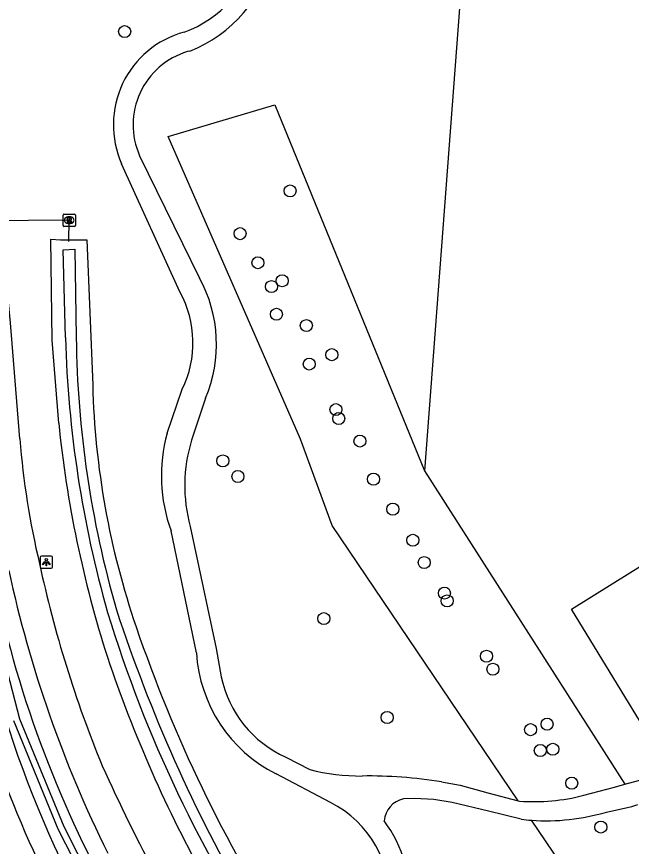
# Model space of a CAD drawing. Extents: x 155275 to 156263, y 382654 to 383635.
# Drawn here: x 155355.2 to 155405.1, y 383001 to 383068.4 of the extents above; entities that cross this region are included whole.
import ezdxf

# ---------------------------------------------------------------- set-up
doc = ezdxf.new("R2010")
doc.units = 0
for name, color, linetype in [('IMGEO_Berm_groen', 7, 'Continuous'), ('IMGEO_Boom', 7, 'Continuous'), ('IMGEO_Duiker', 7, 'Continuous'), ('IMGEO_Fietspad_gesloten', 7, 'Continuous'), ('IMGEO_Groenvoorziening', 7, 'Continuous'), ('IMGEO_Lichtpunt', 7, 'Continuous'), ('IMGEO_Rijbaan_lokaal_halfverhard', 7, 'Continuous'), ('IMGEO_Rijbaan_regionaal_gesloten', 7, 'Continuous'), ('IMGEO_Rioolput', 7, 'Continuous'), ('IMGEO_Voetpad_halfverhard', 7, 'Continuous'), ('IMGEO_Waterloop', 7, 'Continuous')]:
    doc.layers.add(name, color=color, linetype=linetype)

msp = doc.modelspace()

# ---------------------------------------------------------------- linework, layer by layer
at = {"layer": 'IMGEO_Berm_groen'}
for centre, radius, start, end in [((155441.261, 383038.735), 91.163, 188.16384, 210.81245), ((155443.343, 383041.186), 91.877, 194.13928, 211.85318)]:
    msp.add_arc(centre, radius, start, end, dxfattribs=at)
at = {"layer": 'IMGEO_Boom'}
for centre in [(155363.985, 383067.196), (155377.423, 383054.246), (155373.358, 383050.777), (155374.811, 383048.417), (155375.907, 383046.478), (155376.776, 383046.948), (155376.312, 383044.225), (155378.741, 383043.308), (155380.812, 383040.942), (155378.98, 383040.179), (155381.147, 383036.476), (155381.371, 383035.757), (155383.095, 383033.925), (155371.959, 383032.311), (155373.183, 383031.041), (155384.193, 383030.823), (155385.769, 383028.388), (155387.39, 383025.858), (155388.314, 383024.047), (155389.956, 383021.567), (155390.179, 383020.934), (155380.165, 383019.496), (155393.371, 383016.436), (155393.891, 383015.379), (155385.307, 383011.456), (155398.291, 383010.92), (155396.956, 383010.47), (155397.744, 383008.774), (155398.757, 383008.877), (155400.294, 383006.119), (155402.658, 383002.557)]:
    msp.add_circle(centre, 0.489, dxfattribs=at)
at = {"layer": 'IMGEO_Duiker'}
msp.add_lwpolyline([(155336.41, 383051.72), (155359.45, 383051.91), (155359.42, 383050.139)], dxfattribs=at)
at = {"layer": 'IMGEO_Fietspad_gesloten'}
msp.add_lwpolyline([(155355.476, 383034.091), (155354.71, 383043.534), (155353.919, 383051.609)], dxfattribs=at)
for centre, radius, start, end in [((155422.11, 383039.378), 66.843, 184.53682, 193.32468), ((155451.528, 383044.279), 96.62, 192.13175, 202.35555), ((155450.51, 383044.056), 98.128, 192.1456, 206.3867), ((155487.836, 383063.699), 137.648, 204.08344, 212.53567)]:
    msp.add_arc(centre, radius, start, end, dxfattribs=at)
at = {"layer": 'IMGEO_Groenvoorziening'}
for points in [[(155393.544, 383100.278), (155388.342, 383031.505)], [(155395.953, 383004.691), (155380.851, 383027.058), (155378.276, 383034.08), (155367.508, 383058.66), (155376.17, 383061.235), (155388.342, 383031.505)], [(155358.627, 383035.383), (155358.099, 383042.108), (155357.985, 383050.325), (155358.782, 383050.283), (155360.059, 383050.279), (155360.901, 383050.277), (155361.391, 383038.459)], [(155388.342, 383031.505), (155404.616, 383006.033)], [(155417.082, 382969.113), (155399.344, 382999.669), (155397.023, 383003.106)]]:
    msp.add_lwpolyline(points, dxfattribs=at)
for centre, radius, start, end in [((155427.148, 383040.127), 65.778, 181.45312, 198.89399), ((155451.9, 383044.84), 93.751, 185.78937, 197.68418), ((155476.495, 383056.883), 117.892, 198.83256, 212.59601), ((155465.831, 383051.05), 108.923, 198.57043, 209.08287)]:
    msp.add_arc(centre, radius, start, end, dxfattribs=at)
at = {"layer": 'IMGEO_Lichtpunt'}
for p, q in [((155358.026, 383024.579), (155357.218, 383024.579)), ((155358.026, 383024.579), (155357.218, 383024.579)), ((155357.124, 383024.484), (155357.124, 383023.677)), ((155357.124, 383024.484), (155357.124, 383023.677)), ((155358.12, 383023.677), (155358.12, 383024.484)), ((155358.12, 383023.677), (155358.12, 383024.484)), ((155357.218, 383023.583), (155358.026, 383023.583)), ((155357.218, 383023.583), (155358.026, 383023.583))]:
    msp.add_line(p, q, dxfattribs=at)
for points in [[(155357.498, 383024.148), (155357.537, 383024.12), (155357.349, 383023.858), (155357.311, 383023.885), (155357.498, 383024.148)], [(155357.6, 383024.1), (155357.647, 383024.1), (155357.647, 383023.778), (155357.6, 383023.778), (155357.6, 383024.1)], [(155357.71, 383024.12), (155357.748, 383024.147), (155357.935, 383023.885), (155357.896, 383023.857), (155357.71, 383024.12)]]:
    msp.add_lwpolyline(points, dxfattribs=at)
msp.add_circle((155357.623, 383024.282), 0.0994, dxfattribs=at)
for centre, start, end in [((155357.218, 383024.484), 90, 180), ((155357.218, 383024.484), 90, 180), ((155358.026, 383024.484), 0, 90), ((155358.026, 383024.484), 0, 90), ((155357.218, 383023.677), 180, 270), ((155357.218, 383023.677), 180, 270), ((155358.026, 383023.677), 270, 0), ((155358.026, 383023.677), 270, 360)]:
    msp.add_arc(centre, 0.0946, start, end, dxfattribs=at)
at = {"layer": 'IMGEO_Rijbaan_lokaal_halfverhard'}
msp.add_lwpolyline([(155408.35, 383007.036), (155400.265, 383020.256), (155497.695, 383080.985)], dxfattribs=at)
at = {"layer": 'IMGEO_Rijbaan_regionaal_gesloten'}
msp.add_arc((155447.225, 383041.921), 99.619, 197.03082, 211.88066, dxfattribs=at)
at = {"layer": 'IMGEO_Rioolput'}
for p, q in [((155358.981, 383051.44), (155358.981, 383052.292)), ((155359.056, 383052.366), (155359.908, 383052.366)), ((155359.982, 383052.292), (155359.982, 383051.44)), ((155359.492, 383051.586), (155359.467, 383051.586)), ((155359.469, 383052.146), (155359.494, 383052.146)), ((155359.908, 383051.366), (155359.056, 383051.366))]:
    msp.add_line(p, q, dxfattribs=at)
for points in [[(155358.981, 383051.44), (155358.981, 383052.292)], [(155359.056, 383052.366), (155359.908, 383052.366)], [(155359.982, 383052.292), (155359.982, 383051.44)], [(155359.57, 383052.064), (155359.318, 383052.066), (155359.318, 383051.666)], [(155359.318, 383051.666), (155359.442, 383051.666), (155359.442, 383051.828), (155359.453, 383051.828)], [(155359.496, 383051.985), (155359.442, 383051.985), (155359.442, 383051.904)], [(155359.442, 383051.904), (155359.494, 383051.904)], [(155359.5, 383051.799), (155359.571, 383051.666), (155359.711, 383051.666), (155359.646, 383051.792)], [(155359.908, 383051.366), (155359.056, 383051.366)]]:
    msp.add_lwpolyline(points, dxfattribs=at)
for centre, radius, start, end in [((155359.058, 383052.29), 0.0765, 91.55205, 178.44795), ((155359.058, 383052.29), 0.0765, 91.55205, 178.44795), ((155359.906, 383052.29), 0.0765, 1.55205, 88.44795), ((155359.906, 383052.29), 0.0765, 1.55205, 88.44795), ((155359.452, 383051.775), 0.0533, 26.02933, 88.69889), ((155359.478, 383052.093), 0.19, 274.7715, 282.96867), ((155359.502, 383051.889), 0.0964, 77.00612, 93.18647), ((155359.516, 383051.946), 0.0378, 276.66336, 79.67722), ((155359.569, 383051.954), 0.109, 350.36119, 89.41601), ((155359.567, 383051.954), 0.112, 277.58423, 350.98172), ((155359.551, 383051.739), 0.108, 29.51342, 73.79051), ((155359.058, 383051.442), 0.0765, 181.55205, 268.44795), ((155359.058, 383051.442), 0.0765, 181.55205, 268.44795), ((155359.906, 383051.442), 0.0765, 271.55205, 358.44795), ((155359.906, 383051.442), 0.0765, 271.55205, 358.44795)]:
    msp.add_arc(centre, radius, start, end, dxfattribs=at)
for centre, major_axis, ratio, start_param, end_param in [((155359.468, 383051.866), (-0.387, 0.002), 0.722429, 4.712389, 7.853982), ((155359.493, 383051.866), (-0.39, 0.002), 0.717154, 1.570796, 4.712389)]:
    msp.add_ellipse(centre, major_axis=major_axis, ratio=ratio, start_param=start_param, end_param=end_param, dxfattribs=at)
at = {"layer": 'IMGEO_Voetpad_halfverhard'}
for points in [[(155369.277, 383065.615), (155369.089, 383065.569)], [(155365.203, 383057.114), (155370.065, 383047.172)], [(155368.467, 383046.044), (155363.74, 383056.463)], [(155367.438, 383034.562), (155368.665, 383038.131)], [(155370.562, 383037.396), (155369.424, 383033.989)], [(155369.808, 383016.707), (155367.752, 383026.614)], [(155369.31, 383026.978), (155371.413, 383017.075), (155371.828, 383014.771)], [(155377.069, 383008.237), (155379.02, 383007.228)], [(155404.616, 383006.033), (155408.35, 383007.036)], [(155380.693, 383004.551), (155376.285, 383006.868)], [(155389.729, 383006.223), (155391.231, 383005.966), (155393.486, 383005.333), (155395.953, 383004.691)], [(155401.269, 383005.137), (155403.775, 383005.807), (155404.616, 383006.033)], [(155396.197, 383003.184), (155393.545, 383003.853), (155390.573, 383004.538), (155389.096, 383004.797), (155387.533, 383004.88), (155386.629, 383004.848)], [(155395.953, 383004.691), (155396.044, 383004.667)], [(155403.114, 383003.775), (155405.168, 383004.22), (155405.665, 383004.391)]]:
    msp.add_lwpolyline(points, dxfattribs=at)
for centre, radius, start, end in [((155365.767, 383075.714), 9.086, 289.58011, 347.95924), ((155365.136, 383076.062), 11.238, 291.62304, 346.80662), ((155370.863, 383059.633), 7.796, 105.24979, 203.98923), ((155370.86, 383059.634), 6.193, 106.61898, 204.01308), ((155360.152, 383041.767), 11.291, 337.22139, 28.59929), ((155360.974, 383041.898), 8.563, 333.90652, 28.9602), ((155380.051, 383031.08), 13.085, 164.56769, 199.9571), ((155381.331, 383030.289), 12.468, 162.73714, 195.39974), ((155381.656, 383017.455), 11.871, 183.61274, 243.10096), ((155380.856, 383016.644), 9.22, 191.71818, 245.74886), ((155383.196, 383023.572), 16.869, 255.66625, 270.22338), ((155383.718, 382969.041), 37.665, 80.81672, 90.69352), ((155397.268, 383020.338), 15.719, 265.53391, 284.74618), ((155376.838, 382996.816), 8.643, 354.71049, 63.51155), ((155387.053, 383002.893), 2.001, 102.24039, 175.34705), ((155398.226, 383020.212), 17.148, 265.97594, 286.55988), ((155377.311, 382997.145), 9.744, 352.58077, 37.3348), ((155398.235, 383020.351), 17.288, 263.23052, 265.98048)]:
    msp.add_arc(centre, radius, start, end, dxfattribs=at)
at = {"layer": 'IMGEO_Waterloop'}
for points in [[(155359.175, 383042.326), (155358.999, 383049.474), (155359.948, 383049.51), (155360.053, 383042.343)], [(155353.08, 383020.354), (155355.441, 383011.342), (155359.036, 383002.587), (155363.441, 382993.943), (155370.314, 382983.875), (155376.682, 382976.092), (155392.642, 382959.692), (155410.064, 382941.614), (155425.961, 382925.36)], [(155425.606, 382925.031), (155409.717, 382941.277), (155392.295, 382959.355), (155376.321, 382975.769), (155369.926, 382983.585), (155363.024, 382993.696), (155358.597, 383002.385), (155354.981, 383011.188)]]:
    msp.add_lwpolyline(points, dxfattribs=at)
for centre, radius, start, end in [((155450.208, 383044.867), 91.069, 181.59868, 195.84543), ((155443.008, 383043.282), 82.96, 180.64868, 196.14614), ((155463.138, 383050.53), 105.071, 196.89122, 214.05731), ((155484.862, 383060.029), 127.898, 198.13871, 209.91002)]:
    msp.add_arc(centre, radius, start, end, dxfattribs=at)

doc.saveas('drawing.dxf')
